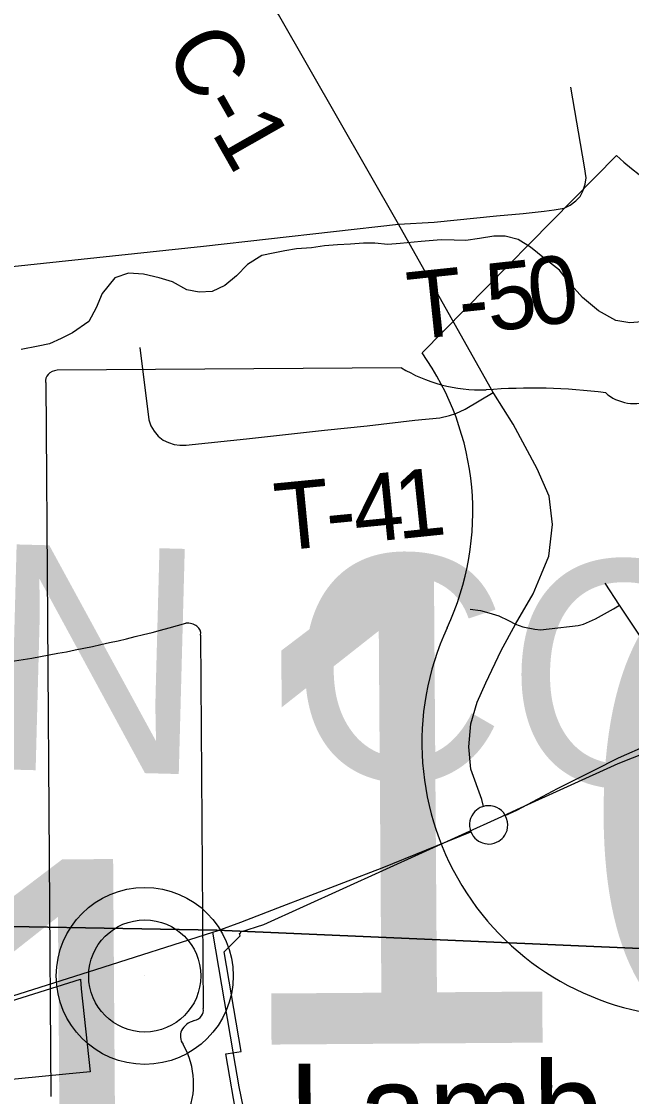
# Model space of a CAD drawing. Extents: x 114604 to 551442, y 316898 to 567001.
# Drawn here: x 151606 to 154316, y 439120 to 443893 of the extents above; entities that cross this region are included whole.
import ezdxf

# ---------------------------------------------------------------- set-up
doc = ezdxf.new("R2010")
doc.units = 0
for name, color, linetype in [('_CIVIL_CONSTRUCTION', 7, 'Continuous'), ('BD_X_Building', 7, 'Continuous'), ('GE_P_Alignment_1000_Cardinal_Points', 7, 'Continuous'), ('GE_P_Alignment_100_Distances', 7, 'Continuous'), ('GE_P_Alignment_100_Stations', 7, 'Continuous'), ('GE_P_Alignment_500_Bearings', 7, 'Continuous'), ('GE_P_Alignment_500_Cardinal_Points', 7, 'Continuous'), ('GE_P_Alignment_500_Curve_Data', 7, 'Continuous'), ('GE_P_Alignment_500_Distances', 7, 'Continuous'), ('GE_X_Alignment', 7, 'Continuous'), ('PM_P_Cells', 7, 'Continuous'), ('PM_P_CL_Double_Solid', 7, 'Continuous'), ('PM_P_Crosswalk', 7, 'Continuous'), ('PM_X_Dotted_Line', 7, 'Continuous'), ('RS_Raster1', 7, 'Continuous')]:
    doc.layers.add(name, color=color, linetype=linetype)

msp = doc.modelspace()

# ---------------------------------------------------------------- linework, layer by layer
at = {"layer": '_CIVIL_CONSTRUCTION'}
msp.add_line((152456.7, 439849.7), (152474.7, 439855.6), dxfattribs=at)
for points in [[(153854.3, 440416.4), (153987.3, 440487.9), (154149.3, 440568.3), (154258.2, 440623.7), (154392.1, 440683.3)], [(153755.1, 440368.2), (153806.8, 440390.8), (153854.3, 440416.4)], [(153755.1, 440368.2), (153746.4, 440380.5), (153737.8, 440389.8), (153727.4, 440397.7), (153717.2, 440403.1), (153705.4, 440407.5), (153691.2, 440410.4), (153677.9, 440411), (153666.8, 440410.1), (153657.8, 440407.6), (153644, 440402.4), (153634.5, 440396.8), (153627.5, 440391.8), (153620.4, 440385.2), (153613.5, 440377.4), (153606.4, 440366.1), (153601.2, 440353.9), (153598, 440343.1), (153596.6, 440331.7), (153596.8, 440318.9), (153598.6, 440307.3), (153600.6, 440299.3), (153602.2, 440295.4)], [(153602.2, 440295.4), (153607.5, 440284), (153612.9, 440276.4), (153620.4, 440266.9), (153627.7, 440260.2), (153636.4, 440254.2), (153647, 440248.4), (153654, 440245.7), (153664.1, 440242.8), (153674.6, 440241.3), (153681.9, 440240.3), (153694.2, 440242), (153705.8, 440244.7), (153716.3, 440248.4), (153726.5, 440254), (153734.4, 440259.4), (153740.5, 440264.8), (153746.5, 440271.3), (153753.2, 440280), (153759.5, 440292.3), (153762.9, 440300.8), (153765.6, 440314.2), (153766.5, 440326.3), (153765.4, 440339.3), (153761.1, 440354.3), (153755.1, 440368.2)], [(153038.6, 440069.9), (153208.4, 440134.9), (153602.2, 440295.4)], [(152474.7, 439855.6), (152579.8, 439893.8), (152745.3, 439957.5), (153038.6, 440069.9)], [(148148.9, 439227.1), (148390.2, 439240.4), (149481.3, 439320.1), (150275.1, 439371.6), (150794.6, 439408), (150980.7, 439432.2), (151183.1, 439463.1), (151473.5, 439537.1), (151936.6, 439684.2), (152456.7, 439849.7)]]:
    msp.add_lwpolyline(points, dxfattribs=at)
at = {"layer": 'GE_P_Alignment_1000_Cardinal_Points'}
for points in [[(153280.2, 442993.5), (153439.5, 443002.7), (153715.8, 443030), (153834.7, 443040.8), (153927.2, 443050.3), (153972.3, 443056.1), (154016.3, 443064.2), (154042.7, 443077.6), (154069, 443096.5), (154087.6, 443115.3), (154099.5, 443139.7), (154110.3, 443170.6), (154114.5, 443199.3), (154107.6, 443247.7), (154045.5, 443602)], [(151139.1, 439879.1), (151047.5, 440769.2), (150904.3, 442113.3), (150847.6, 442642.9), (150846.5, 442678.5), (150852.7, 442703.8), (150864.4, 442717.3), (150885.7, 442730.1), (150921.9, 442736.7), (152414.4, 442895.1), (153280.2, 442993.5)], [(152132.5, 442445.4), (152171.6, 442124.2), (152181.3, 442097.1), (152195.3, 442074.1), (152213.8, 442051.7), (152235.5, 442034.6), (152259.1, 442023.2), (152284.1, 442015.2), (152309.1, 442012.1), (152337, 442012.3), (152363.9, 442015.1), (152604.9, 442040.4), (152952.4, 442078.9), (153142.2, 442097.8), (153353.9, 442122.6), (153464.1, 442133.9), (153507.7, 442143.5), (153535.8, 442152.9), (153576.7, 442171.2), (153701.4, 442246.3)], [(154571.2, 440860.9), (154378.2, 441128.6), (154262.2, 441301.9), (154198.7, 441398.4)], [(153599.1, 441283.3), (153645.6, 441278.1), (153681.8, 441267.9), (153727.1, 441254.4), (153768.9, 441233.8), (153799.8, 441216.6), (153833.3, 441204.6), (153886, 441194.7), (153911.3, 441192.1), (153949.5, 441196.5), (154079.1, 441211.1), (154103, 441216.7), (154156.4, 441240.5), (154235.7, 441284.6), (154262.2, 441301.9)]]:
    msp.add_lwpolyline(points, dxfattribs=at)
at = {"layer": 'GE_P_Alignment_100_Stations'}
for points in [[(152566.3, 439007.4), (152514.3, 439309.3), (152523.6, 439310.7), (152582.6, 439319), (152506.5, 439762.4), (152577.2, 439833), (152575.2, 439843.6), (152578.8, 439845.1), (152581.1, 439851.2), (152682.2, 439883.2), (153739, 440363.3), (153805.6, 440393.7), (154256, 440598.4), (154567.2, 440721.8)], [(151503.6, 439526.2), (151868.4, 439640.8), (151871.4, 439598.5), (151910.7, 439229.2), (151803, 439218.9), (151365.9, 439176.7)]]:
    msp.add_lwpolyline(points, dxfattribs=at)
at = {"layer": 'GE_P_Alignment_500_Bearings'}
msp.add_line((152547.9, 439309.8), (152456.7, 439849.7), dxfattribs=at)
for points in [[(153704.1, 442241.9), (153701.4, 442246.3), (153280.2, 442993.5), (152747.1, 443923.9), (152681.5, 444038.2)], [(153916, 441440.3), (153948.5, 441519.6), (153965.3, 441659), (153949.3, 441785.2), (153896.8, 441907), (153790, 442105.1), (153704.1, 442241.9)], [(153657.8, 440407.6), (153651, 440438.3), (153602.2, 440572.5), (153593.3, 440672.9), (153602.1, 440774.7), (153630.8, 440870.5), (153668.4, 440956.1), (153736.4, 441100.1), (153799.8, 441216.6), (153879.4, 441351), (153916, 441440.3)], [(152892.4, 437798.6), (152795, 438179.3), (152649.7, 438776.5), (152622.1, 438925.8), (152572.8, 439162.6), (152547.9, 439309.8)]]:
    msp.add_lwpolyline(points, dxfattribs=at)
at = {"layer": 'GE_P_Alignment_500_Cardinal_Points'}
msp.add_line((154249.4, 443298), (153385.6, 442421.6), dxfattribs=at)
for centre, radius, start, end in [((154854, 443923.7), 870.1, 225.9851, 314.8391), ((152392.7, 441715.7), 1218.2, 334.9592, 35.4131), ((154602.7, 440689.9), 1218.2, 155.244, 271.0504)]:
    msp.add_arc(centre, radius, start, end, dxfattribs=at)
at = {"layer": 'GE_P_Alignment_500_Curve_Data'}
for p, q in [((153293.5, 442355.7), (151764.7, 442344.7)), ((151713.7, 442289.8), (151736.5, 439119.9)), ((152414.2, 439510.1), (152402.3, 441168.3)), ((152413.7, 439510.5), (152414.2, 439510.1))]:
    msp.add_line(p, q, dxfattribs=at)
for centre, major_axis, ratio, start_param, end_param in [((151773.4, 442297), (60.5, 0.4), 0.8, 1.712693, 3.28349), ((153655, 442726.3), (586.6, 4.2), 0.8, 4.042523, 4.731795), ((153864.9, 440580.1), (2106, 15.1), 0.8, 1.404758, 1.657858), ((154330.5, 442331.8), (169.2, 1.2), 0.8, 3.836095, 5.185415), ((150512.1, 445398.1), (5536.4, 39.8), 0.800001, 4.814396, 5.04237), ((152344.3, 441174.8), (58.1, 0.4), 0.8, 6.141152, 7.989035), ((152352.2, 439503.3), (62.2, 0.4), 0.8, 5.05454, 6.418171), ((152401.7, 439388.3), (89.9, 0.6), 0.8, 1.883978, 3.671073), ((151831, 439174.5), (539.9, 3.9), 0.8, 5.934695, 6.695948)]:
    msp.add_ellipse(centre, major_axis=major_axis, ratio=ratio, start_param=start_param, end_param=end_param, dxfattribs=at)
at = {"layer": 'GE_P_Alignment_500_Distances'}
for points in [[(158404.1, 452870.8), (158333.6, 448459.5), (158349.6, 446685.9), (158353.3, 446271.9), (158383.8, 439701), (158384, 439649.9), (157544.7, 439673.3), (156714.8, 439694.2), (156141.6, 439709.5), (156052.6, 439711.8), (155550.4, 439725.3), (152473.5, 439858.4), (151137.9, 439881.9), (148176.9, 439982.7), (147260.1, 440013.6), (140707.4, 440166.3)], [(147386.3, 428151.2), (148147.7, 439229.9), (148176.9, 439982.7), (151137.9, 439881.9), (152473.5, 439858.4), (155550.4, 439725.3), (156052.6, 439711.8), (156141.6, 439709.5), (156714.8, 439694.2), (157544.7, 439673.3), (158384, 439649.9), (158383.8, 439701), (158353.3, 446271.9), (158349.6, 446685.9), (158333.6, 448459.5), (158404.1, 452870.8)]]:
    msp.add_lwpolyline(points, dxfattribs=at)
at = {"layer": 'GE_X_Alignment'}
for radius in [392.9, 249]:
    msp.add_circle((152153.6, 439655.1), radius, dxfattribs=at)
at = {"layer": 'PM_P_Cells'}
for points in [[(154361.5, 442559.9), (154307.5, 442555.4), (154245.4, 442564.9), (154169, 442608.4), (154098.4, 442668), (154037.8, 442735.7), (153995.3, 442789.5), (153928.8, 442841.1), (153866.3, 442890.7), (153812, 442924.3), (153753.8, 442939.9), (153703.8, 442939.5), (153639.8, 442928.9), (153579.9, 442920.4), (153527.8, 442921.9), (153469.8, 442923.4), (153381.8, 442916.7), (153287.8, 442907.8), (153233.8, 442903.4), (153175.7, 442908.9), (153125.7, 442908.5), (153067.7, 442904), (153009.7, 442901.5), (152951.7, 442896.9), (152893.7, 442888.4), (152827.7, 442883.9), (152775.7, 442875.4), (152723.8, 442864.9), (152673.8, 442854.5), (152610.2, 442813.8)], [(152610.2, 442813.8), (152560.6, 442763.2), (152508.9, 442720.6), (152453.1, 442694.1), (152395.1, 442691.6), (152341, 442701.2), (152276.6, 442736.7), (152218.4, 442754.3), (152148.2, 442771.7), (152082.1, 442775.2), (152020.3, 442754.6), (151964.8, 442685.9), (151937.4, 442621.5), (151905.9, 442561), (151832.3, 442510.2), (151782.5, 442485.7), (151730.6, 442461.2), (151680.7, 442450.7), (151604.8, 442436)]]:
    msp.add_lwpolyline(points, dxfattribs=at)
at = {"layer": 'PM_X_Dotted_Line'}
msp.add_line((152153.6, 439655.1), (152153.6, 439655.1), dxfattribs=at)
at = {"layer": 'RS_Raster1'}
for points in [[(158404.1, 452870.8), (158333.6, 448459.5), (158349.6, 446685.9), (158353.3, 446271.9), (158383.8, 439701), (158384, 439649.9), (157544.7, 439673.3), (156714.8, 439694.2), (156141.6, 439709.5), (156052.6, 439711.8), (155550.4, 439725.3), (152473.5, 439858.4), (151137.9, 439881.9), (148176.9, 439982.7), (147260.1, 440013.6), (140707.4, 440166.3)], [(147386.3, 428151.2), (148147.7, 439229.9), (148176.9, 439982.7), (151137.9, 439881.9), (152473.5, 439858.4), (155550.4, 439725.3), (156052.6, 439711.8), (156141.6, 439709.5), (156714.8, 439694.2), (157544.7, 439673.3), (158384, 439649.9), (158383.8, 439701), (158353.3, 446271.9), (158349.6, 446685.9), (158333.6, 448459.5), (158404.1, 452870.8)]]:
    msp.add_lwpolyline(points, dxfattribs=at)

# ---------------------------------------------------------------- texts
at = {"layer": '_CIVIL_CONSTRUCTION'}
msp.add_text('Lamb', height=417.01, rotation=0.4121, dxfattribs=at).set_placement((152794.2, 438847.6))
at = {"layer": 'BD_X_Building'}
for s, p in [('s', (154278.6, 440513.5)), ('r', (154278.6, 440513.5)), ('161', (153926.1, 440438.2))]:
    msp.add_text(s, height=1, rotation=0.4121, dxfattribs=at).set_placement(p)
at = {"layer": 'GE_P_Alignment_100_Distances'}
msp.add_text('UNION COUNTY', height=1000.025, rotation=358.4741, dxfattribs=at).set_placement((148106.4, 440663.4))
at = {"layer": 'GE_P_Alignment_500_Curve_Data'}
for rotation, p in [(0.4121, (152504.1, 439348.9)), (0.4119, (147973.1, 438056.8))]:
    msp.add_text('161', height=2088.34, rotation=rotation, dxfattribs=at).set_placement(p)
at = {"layer": 'PM_P_CL_Double_Solid'}
msp.add_text('C-1', height=300.01, rotation=299.6458, dxfattribs=at).set_placement((152237.2, 443769.3))
at = {"layer": 'PM_P_Crosswalk'}
for s, rotation, p in [('0', 7.2992, (153874.1, 442537.1)), ('5', 6.2734, (153684.6, 442516.2)), ('T', 6.0139, (153337.5, 442479.5)), ('-', 6.0805, (153561, 442503.1)), ('1', 5.9145, (153278, 441594.2)), ('T', 5.5747, (152746.2, 441542)), ('4', 5.6259, (153092.5, 441575.9)), ('-', 5.5839, (152969.6, 441563.8))]:
    msp.add_text(s, height=300, rotation=rotation, dxfattribs=at).set_placement(p)

doc.saveas('drawing.dxf')
